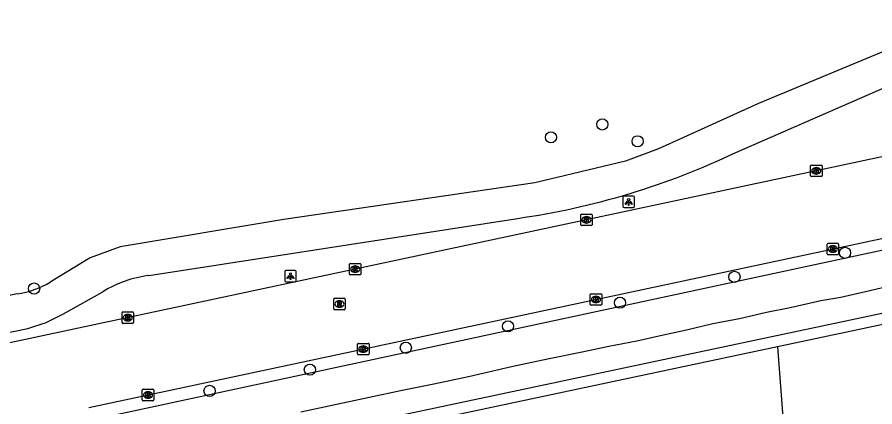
# Model space of a CAD drawing. Extents: x 160203 to 161526, y 379529 to 381797.
# Drawn here: x 160866.2 to 160941.4, y 380785.1 to 380819.2 of the extents above; entities that cross this region are included whole.
import ezdxf

# ---------------------------------------------------------------- set-up
doc = ezdxf.new("R2010")
doc.units = 0
for name, color, linetype in [('IMGEO_Boom', 7, 'Continuous'), ('IMGEO_Fietspad_open', 7, 'Continuous'), ('IMGEO_Groenvoorziening', 7, 'Continuous'), ('IMGEO_Haag', 7, 'Continuous'), ('IMGEO_Kolk', 7, 'Continuous'), ('IMGEO_Lichtpunt', 7, 'Continuous'), ('IMGEO_Rijbaan_lokaal_gesloten', 7, 'Continuous'), ('IMGEO_Rioolput', 7, 'Continuous'), ('IMGEO_Voetpad_open', 7, 'Continuous')]:
    doc.layers.add(name, color=color, linetype=linetype)

msp = doc.modelspace()

# ---------------------------------------------------------------- linework, layer by layer
at = {"layer": 'IMGEO_Boom'}
for centre in [(160917.487, 380809.778), (160912.986, 380808.653), (160920.578, 380808.307), (160938.751, 380798.539), (160929.062, 380796.438), (160867.715, 380795.41), (160919.032, 380794.171), (160909.229, 380792.108), (160900.275, 380790.226), (160891.868, 380788.309), (160883.079, 380786.454)]:
    msp.add_circle(centre, 0.489, dxfattribs=at)
at = {"layer": 'IMGEO_Fietspad_open'}
for points in [[(160981.147, 380819.173), (160950.184, 380817.435), (160945.017, 380816.889), (160942.809, 380816.444), (160931.168, 380811.62), (160922.422, 380807.645), (160919.528, 380806.566), (160911.568, 380804.662), (160889.594, 380801.47), (160875.251, 380799.066), (160872.634, 380798.093), (160869.122, 380795.967)], [(160929.177, 380807.333), (160943.694, 380813.646)], [(160978.27, 380806.464), (160976.415, 380806), (160968.598, 380804.459), (160872.747, 380783.9)], [(160877.753, 380796.551), (160910.065, 380801.559)], [(160891.08, 380784.626), (160893.936, 380785.223), (160899.941, 380786.518), (160902.733, 380787.077), (160905.767, 380787.724), (160909.537, 380788.575), (160912.825, 380789.273), (160915.719, 380789.87), (160918.068, 380790.378), (160920.518, 380790.848), (160922.447, 380791.267), (160924.847, 380791.8), (160927.182, 380792.346), (160929.518, 380792.803), (160931.879, 380793.349), (160933.936, 380793.755), (160936.639, 380794.352), (160938.378, 380794.657), (160940.549, 380795.165), (160943.393, 380795.825)], [(160866.227, 380794.936), (160843.264, 380790.068)], [(160853.58, 380789.135), (160867.157, 380791.921), (160868.768, 380792.449), (160870.215, 380793.181), (160873.746, 380795.137)]]:
    msp.add_lwpolyline(points, dxfattribs=at)
for centre, radius, start, end in [((160900.91, 380866.38), 65.464, 278.03913, 295.58146), ((160879.083, 380786.398), 10.24, 97.46264, 121.41145), ((160864.903, 380803.233), 8.402, 279.06475, 300.14006)]:
    msp.add_arc(centre, radius, start, end, dxfattribs=at)
at = {"layer": 'IMGEO_Groenvoorziening'}
msp.add_lwpolyline([(160932.839, 380790.308), (160933.337, 380783.757), (160912.004, 380766.626)], dxfattribs=at)
at = {"layer": 'IMGEO_Haag'}
for points in [[(160983.572, 380794.021), (160982.767, 380793.847), (160981.566, 380799.472), (160981.545, 380801.036), (160978.035, 380800.148), (160966.254, 380797.667), (160952.53, 380794.484), (160932.839, 380790.308)], [(160932.839, 380790.308), (160898.69, 380783.066), (160898.983, 380761.45)]]:
    msp.add_lwpolyline(points, dxfattribs=at)
at = {"layer": 'IMGEO_Kolk'}
for p, q in [((160935.733, 380805.294), (160935.733, 380806.146)), ((160935.808, 380806.22), (160936.66, 380806.22)), ((160936.221, 380806), (160936.246, 380806)), ((160936.734, 380806.146), (160936.734, 380805.294)), ((160936.66, 380805.22), (160935.808, 380805.22)), ((160936.244, 380805.44), (160936.219, 380805.44)), ((160915.594, 380801.001), (160915.594, 380801.853)), ((160915.669, 380801.927), (160916.521, 380801.927)), ((160916.082, 380801.707), (160916.107, 380801.707)), ((160916.595, 380801.853), (160916.595, 380801.001)), ((160916.521, 380800.927), (160915.669, 380800.927)), ((160916.105, 380801.147), (160916.08, 380801.147)), ((160937.18, 380798.448), (160937.18, 380799.3)), ((160937.255, 380799.374), (160938.107, 380799.374)), ((160937.668, 380799.154), (160937.693, 380799.154)), ((160938.181, 380799.3), (160938.181, 380798.448)), ((160938.107, 380798.374), (160937.255, 380798.374)), ((160937.691, 380798.594), (160937.666, 380798.594)), ((160895.331, 380796.682), (160895.331, 380797.534)), ((160895.406, 380797.608), (160896.258, 380797.608)), ((160895.819, 380797.388), (160895.844, 380797.388)), ((160896.332, 380797.534), (160896.332, 380796.682)), ((160896.258, 380796.608), (160895.406, 380796.608)), ((160895.842, 380796.828), (160895.817, 380796.828)), ((160916.433, 380794.027), (160916.433, 380794.879)), ((160916.508, 380794.953), (160917.36, 380794.953)), ((160916.921, 380794.733), (160916.946, 380794.733)), ((160917.434, 380794.879), (160917.434, 380794.027)), ((160917.36, 380793.953), (160916.508, 380793.953)), ((160916.944, 380794.173), (160916.919, 380794.173)), ((160875.413, 380792.437), (160875.413, 380793.289)), ((160875.488, 380793.363), (160876.34, 380793.363)), ((160875.901, 380793.143), (160875.926, 380793.143)), ((160876.414, 380793.289), (160876.414, 380792.437)), ((160876.34, 380792.363), (160875.488, 380792.363)), ((160875.924, 380792.583), (160875.899, 380792.583)), ((160896.048, 380789.683), (160896.048, 380790.535)), ((160896.123, 380790.609), (160896.975, 380790.609)), ((160896.536, 380790.389), (160896.561, 380790.389)), ((160897.049, 380790.535), (160897.049, 380789.683)), ((160896.975, 380789.609), (160896.123, 380789.609)), ((160896.559, 380789.829), (160896.534, 380789.829)), ((160877.191, 380785.665), (160877.191, 380786.517)), ((160877.266, 380786.591), (160878.118, 380786.591)), ((160877.679, 380786.371), (160877.704, 380786.371)), ((160878.192, 380786.517), (160878.192, 380785.665)), ((160877.702, 380785.811), (160877.677, 380785.811)), ((160878.118, 380785.591), (160877.266, 380785.591))]:
    msp.add_line(p, q, dxfattribs=at)
for points in [[(160935.733, 380805.294), (160935.733, 380806.146)], [(160935.808, 380806.22), (160936.66, 380806.22)], [(160936.054, 380805.92), (160936.177, 380805.92), (160936.177, 380805.769), (160936.307, 380805.92), (160936.471, 380805.92), (160936.325, 380805.769), (160936.478, 380805.52), (160936.326, 380805.52), (160936.241, 380805.684), (160936.177, 380805.617), (160936.177, 380805.52), (160936.054, 380805.52), (160936.054, 380805.92)], [(160936.734, 380806.146), (160936.734, 380805.294)], [(160936.66, 380805.22), (160935.808, 380805.22)], [(160915.594, 380801.001), (160915.594, 380801.853)], [(160915.669, 380801.927), (160916.521, 380801.927)], [(160915.915, 380801.627), (160916.038, 380801.627), (160916.038, 380801.476), (160916.168, 380801.627), (160916.332, 380801.627), (160916.186, 380801.476), (160916.339, 380801.227), (160916.187, 380801.227), (160916.102, 380801.391), (160916.038, 380801.324), (160916.038, 380801.227), (160915.915, 380801.227), (160915.915, 380801.627)], [(160916.595, 380801.853), (160916.595, 380801.001)], [(160916.521, 380800.927), (160915.669, 380800.927)], [(160937.18, 380798.448), (160937.18, 380799.3)], [(160937.255, 380799.374), (160938.107, 380799.374)], [(160938.181, 380799.3), (160938.181, 380798.448)], [(160938.107, 380798.374), (160937.255, 380798.374)], [(160937.501, 380799.074), (160937.624, 380799.074), (160937.624, 380798.923), (160937.754, 380799.074), (160937.918, 380799.074), (160937.772, 380798.923), (160937.925, 380798.674), (160937.773, 380798.674), (160937.688, 380798.838), (160937.624, 380798.771), (160937.624, 380798.674), (160937.501, 380798.674), (160937.501, 380799.074)], [(160895.331, 380796.682), (160895.331, 380797.534)], [(160895.406, 380797.608), (160896.258, 380797.608)], [(160895.652, 380797.308), (160895.775, 380797.308), (160895.775, 380797.157), (160895.905, 380797.308), (160896.069, 380797.308), (160895.923, 380797.157), (160896.076, 380796.908), (160895.924, 380796.908), (160895.839, 380797.072), (160895.775, 380797.005), (160895.775, 380796.908), (160895.652, 380796.908), (160895.652, 380797.308)], [(160896.332, 380797.534), (160896.332, 380796.682)], [(160896.258, 380796.608), (160895.406, 380796.608)], [(160916.433, 380794.027), (160916.433, 380794.879)], [(160916.508, 380794.953), (160917.36, 380794.953)], [(160916.754, 380794.653), (160916.877, 380794.653), (160916.877, 380794.502), (160917.007, 380794.653), (160917.171, 380794.653), (160917.025, 380794.502), (160917.178, 380794.253), (160917.026, 380794.253), (160916.941, 380794.417), (160916.877, 380794.35), (160916.877, 380794.253), (160916.754, 380794.253), (160916.754, 380794.653)], [(160917.434, 380794.879), (160917.434, 380794.027)], [(160917.36, 380793.953), (160916.508, 380793.953)], [(160875.413, 380792.437), (160875.413, 380793.289)], [(160875.488, 380793.363), (160876.34, 380793.363)], [(160876.414, 380793.289), (160876.414, 380792.437)], [(160876.34, 380792.363), (160875.488, 380792.363)], [(160875.734, 380793.063), (160875.857, 380793.063), (160875.857, 380792.912), (160875.987, 380793.063), (160876.151, 380793.063), (160876.005, 380792.912), (160876.158, 380792.663), (160876.006, 380792.663), (160875.921, 380792.827), (160875.857, 380792.76), (160875.857, 380792.663), (160875.734, 380792.663), (160875.734, 380793.063)], [(160896.048, 380789.683), (160896.048, 380790.535)], [(160896.123, 380790.609), (160896.975, 380790.609)], [(160896.369, 380790.309), (160896.492, 380790.309), (160896.492, 380790.158), (160896.622, 380790.309), (160896.786, 380790.309), (160896.64, 380790.158), (160896.793, 380789.909), (160896.641, 380789.909), (160896.556, 380790.073), (160896.492, 380790.006), (160896.492, 380789.909), (160896.369, 380789.909), (160896.369, 380790.309)], [(160897.049, 380790.535), (160897.049, 380789.683)], [(160896.975, 380789.609), (160896.123, 380789.609)], [(160877.191, 380785.665), (160877.191, 380786.517)], [(160877.266, 380786.591), (160878.118, 380786.591)], [(160878.192, 380786.517), (160878.192, 380785.665)], [(160877.512, 380786.291), (160877.635, 380786.291), (160877.635, 380786.14), (160877.765, 380786.291), (160877.929, 380786.291), (160877.783, 380786.14), (160877.936, 380785.891), (160877.784, 380785.891), (160877.699, 380786.055), (160877.635, 380785.988), (160877.635, 380785.891), (160877.512, 380785.891), (160877.512, 380786.291)], [(160878.118, 380785.591), (160877.266, 380785.591)]]:
    msp.add_lwpolyline(points, dxfattribs=at)
for centre, start, end in [((160935.81, 380806.144), 91.55205, 178.44795), ((160935.81, 380806.144), 91.55205, 178.44795), ((160936.658, 380806.144), 1.55205, 88.44795), ((160936.658, 380806.144), 1.55205, 88.44795), ((160935.81, 380805.296), 181.55205, 268.44795), ((160935.81, 380805.296), 181.55205, 268.44795), ((160936.658, 380805.296), 271.55205, 358.44795), ((160936.658, 380805.296), 271.55205, 358.44795), ((160915.671, 380801.851), 91.55205, 178.44795), ((160915.671, 380801.851), 91.55205, 178.44795), ((160916.519, 380801.851), 1.55205, 88.44795), ((160916.519, 380801.851), 1.55205, 88.44795), ((160915.671, 380801.003), 181.55205, 268.44795), ((160915.671, 380801.003), 181.55205, 268.44795), ((160916.519, 380801.003), 271.55205, 358.44795), ((160916.519, 380801.003), 271.55205, 358.44795), ((160937.257, 380799.298), 91.55205, 178.44795), ((160937.257, 380799.298), 91.55205, 178.44795), ((160938.105, 380799.298), 1.55205, 88.44795), ((160938.105, 380799.298), 1.55205, 88.44795), ((160937.257, 380798.45), 181.55205, 268.44795), ((160937.257, 380798.45), 181.55205, 268.44795), ((160938.105, 380798.45), 271.55205, 358.44795), ((160938.105, 380798.45), 271.55205, 358.44795), ((160895.408, 380797.532), 91.55205, 178.44795), ((160895.408, 380797.532), 91.55205, 178.44795), ((160896.256, 380797.532), 1.55205, 88.44795), ((160896.256, 380797.532), 1.55205, 88.44795), ((160895.408, 380796.684), 181.55205, 268.44795), ((160895.408, 380796.684), 181.55205, 268.44795), ((160896.256, 380796.684), 271.55205, 358.44795), ((160896.256, 380796.684), 271.55205, 358.44795), ((160916.51, 380794.877), 91.55205, 178.44795), ((160916.51, 380794.877), 91.55205, 178.44795), ((160917.358, 380794.877), 1.55205, 88.44795), ((160917.358, 380794.877), 1.55205, 88.44795), ((160916.51, 380794.029), 181.55205, 268.44795), ((160916.51, 380794.029), 181.55205, 268.44795), ((160917.358, 380794.029), 271.55205, 358.44795), ((160917.358, 380794.029), 271.55205, 358.44795), ((160875.49, 380793.287), 91.55205, 178.44795), ((160875.49, 380793.287), 91.55205, 178.44795), ((160876.338, 380793.287), 1.55205, 88.44795), ((160876.338, 380793.287), 1.55205, 88.44795), ((160875.49, 380792.439), 181.55205, 268.44795), ((160875.49, 380792.439), 181.55205, 268.44795), ((160876.338, 380792.439), 271.55205, 358.44795), ((160876.338, 380792.439), 271.55205, 358.44795), ((160896.125, 380790.533), 91.55205, 178.44795), ((160896.125, 380790.533), 91.55205, 178.44795), ((160896.973, 380790.533), 1.55205, 88.44795), ((160896.973, 380790.533), 1.55205, 88.44795), ((160896.125, 380789.685), 181.55205, 268.44795), ((160896.125, 380789.685), 181.55205, 268.44795), ((160896.973, 380789.685), 271.55205, 358.44795), ((160896.973, 380789.685), 271.55205, 358.44795), ((160877.268, 380786.515), 91.55205, 178.44795), ((160877.268, 380786.515), 91.55205, 178.44795), ((160878.116, 380786.515), 1.55205, 88.44795), ((160878.116, 380786.515), 1.55205, 88.44795), ((160877.268, 380785.667), 181.55205, 268.44795), ((160877.268, 380785.667), 181.55205, 268.44795), ((160878.116, 380785.667), 271.55205, 358.44795), ((160878.116, 380785.667), 271.55205, 358.44795)]:
    msp.add_arc(centre, 0.0765, start, end, dxfattribs=at)
for centre, major_axis, ratio, start_param, end_param in [((160936.22, 380805.72), (-0.387, 0.002), 0.722429, 4.712389, 7.853982), ((160936.245, 380805.72), (-0.39, 0.002), 0.717154, 1.570796, 4.712389), ((160916.081, 380801.427), (-0.387, 0.002), 0.722429, 4.712389, 7.853982), ((160916.106, 380801.427), (-0.39, 0.002), 0.717154, 1.570796, 4.712389), ((160937.667, 380798.874), (-0.387, 0.002), 0.722429, 4.712389, 7.853982), ((160937.692, 380798.874), (-0.39, 0.002), 0.717154, 1.570796, 4.712389), ((160895.818, 380797.108), (-0.387, 0.002), 0.722429, 4.712389, 7.853982), ((160895.843, 380797.108), (-0.39, 0.002), 0.717154, 1.570796, 4.712389), ((160916.92, 380794.453), (-0.387, 0.002), 0.722429, 4.712389, 7.853982), ((160916.945, 380794.453), (-0.39, 0.002), 0.717154, 1.570796, 4.712389), ((160875.9, 380792.863), (-0.387, 0.002), 0.722429, 4.712389, 7.853982), ((160875.925, 380792.863), (-0.39, 0.002), 0.717154, 1.570796, 4.712389), ((160896.535, 380790.109), (-0.387, 0.002), 0.722429, 4.712389, 7.853982), ((160896.56, 380790.109), (-0.39, 0.002), 0.717154, 1.570796, 4.712389), ((160877.678, 380786.091), (-0.387, 0.002), 0.722429, 4.712389, 7.853982), ((160877.703, 380786.091), (-0.39, 0.002), 0.717154, 1.570796, 4.712389)]:
    msp.add_ellipse(centre, major_axis=major_axis, ratio=ratio, start_param=start_param, end_param=end_param, dxfattribs=at)
at = {"layer": 'IMGEO_Lichtpunt'}
for p, q in [((160919.297, 380803.4), (160919.297, 380802.593)), ((160919.297, 380803.4), (160919.297, 380802.593)), ((160920.199, 380803.495), (160919.391, 380803.495)), ((160920.199, 380803.495), (160919.391, 380803.495)), ((160920.293, 380802.593), (160920.293, 380803.4)), ((160920.293, 380802.593), (160920.293, 380803.4)), ((160919.391, 380802.499), (160920.199, 380802.499)), ((160919.391, 380802.499), (160920.199, 380802.499)), ((160889.673, 380796.905), (160889.673, 380796.098)), ((160889.673, 380796.905), (160889.673, 380796.098)), ((160890.575, 380797), (160889.767, 380797)), ((160890.575, 380797), (160889.767, 380797)), ((160890.669, 380796.098), (160890.669, 380796.905)), ((160890.669, 380796.098), (160890.669, 380796.905)), ((160889.767, 380796.004), (160890.575, 380796.004)), ((160889.767, 380796.004), (160890.575, 380796.004))]:
    msp.add_line(p, q, dxfattribs=at)
for points in [[(160919.671, 380803.064), (160919.71, 380803.036), (160919.522, 380802.774), (160919.484, 380802.801), (160919.671, 380803.064)], [(160919.773, 380803.016), (160919.82, 380803.016), (160919.82, 380802.694), (160919.773, 380802.694), (160919.773, 380803.016)], [(160919.883, 380803.036), (160919.921, 380803.063), (160920.108, 380802.801), (160920.069, 380802.773), (160919.883, 380803.036)], [(160890.047, 380796.569), (160890.086, 380796.541), (160889.898, 380796.279), (160889.86, 380796.306), (160890.047, 380796.569)], [(160890.149, 380796.521), (160890.196, 380796.521), (160890.196, 380796.199), (160890.149, 380796.199), (160890.149, 380796.521)], [(160890.259, 380796.541), (160890.297, 380796.568), (160890.484, 380796.306), (160890.445, 380796.278), (160890.259, 380796.541)]]:
    msp.add_lwpolyline(points, dxfattribs=at)
for centre in [(160919.796, 380803.198), (160890.172, 380796.703)]:
    msp.add_circle(centre, 0.0994, dxfattribs=at)
for centre, start, end in [((160919.391, 380803.4), 90, 180), ((160919.391, 380803.4), 90, 180), ((160920.199, 380803.4), 0, 90), ((160920.199, 380803.4), 0, 90), ((160919.391, 380802.593), 180, 270), ((160919.391, 380802.593), 180, 270), ((160920.199, 380802.593), 270, 0), ((160920.199, 380802.593), 270, 360), ((160889.767, 380796.905), 90, 180), ((160889.767, 380796.905), 90, 180), ((160890.575, 380796.905), 0, 90), ((160890.575, 380796.905), 0, 90), ((160889.767, 380796.098), 180, 270), ((160889.767, 380796.098), 180, 270), ((160890.575, 380796.098), 270, 0), ((160890.575, 380796.098), 270, 360)]:
    msp.add_arc(centre, 0.0946, start, end, dxfattribs=at)
at = {"layer": 'IMGEO_Rijbaan_lokaal_gesloten'}
for points in [[(160973.459, 380813.577), (160967.844, 380812.403), (160962.393, 380811.294), (160868.994, 380791.387), (160853.823, 380788.153)], [(160872.514, 380784.988), (160967.738, 380805.281), (160972.81, 380806.33), (160978.03, 380807.467)]]:
    msp.add_lwpolyline(points, dxfattribs=at)
at = {"layer": 'IMGEO_Rioolput'}
for p, q in [((160893.959, 380793.632), (160893.959, 380794.484)), ((160894.034, 380794.558), (160894.886, 380794.558)), ((160894.447, 380794.338), (160894.472, 380794.338)), ((160894.96, 380794.484), (160894.96, 380793.632)), ((160894.886, 380793.558), (160894.034, 380793.558)), ((160894.47, 380793.778), (160894.445, 380793.778))]:
    msp.add_line(p, q, dxfattribs=at)
for points in [[(160893.959, 380793.632), (160893.959, 380794.484)], [(160894.034, 380794.558), (160894.886, 380794.558)], [(160894.548, 380794.256), (160894.296, 380794.258), (160894.296, 380793.858)], [(160894.296, 380793.858), (160894.42, 380793.858), (160894.42, 380794.02), (160894.431, 380794.02)], [(160894.474, 380794.177), (160894.42, 380794.177), (160894.42, 380794.096)], [(160894.42, 380794.096), (160894.472, 380794.096)], [(160894.478, 380793.991), (160894.549, 380793.858), (160894.689, 380793.858), (160894.624, 380793.984)], [(160894.96, 380794.484), (160894.96, 380793.632)], [(160894.886, 380793.558), (160894.034, 380793.558)]]:
    msp.add_lwpolyline(points, dxfattribs=at)
for centre, radius, start, end in [((160894.036, 380794.482), 0.0765, 91.55205, 178.44795), ((160894.036, 380794.482), 0.0765, 91.55205, 178.44795), ((160894.43, 380793.967), 0.0533, 26.02933, 88.69889), ((160894.456, 380794.285), 0.19, 274.7715, 282.96867), ((160894.48, 380794.081), 0.0964, 77.00612, 93.18647), ((160894.494, 380794.138), 0.0378, 276.66336, 79.67722), ((160894.547, 380794.146), 0.109, 350.36119, 89.41601), ((160894.545, 380794.146), 0.112, 277.58423, 350.98172), ((160894.529, 380793.931), 0.108, 29.51342, 73.79051), ((160894.884, 380794.482), 0.0765, 1.55205, 88.44795), ((160894.884, 380794.482), 0.0765, 1.55205, 88.44795), ((160894.036, 380793.634), 0.0765, 181.55205, 268.44795), ((160894.036, 380793.634), 0.0765, 181.55205, 268.44795), ((160894.884, 380793.634), 0.0765, 271.55205, 358.44795), ((160894.884, 380793.634), 0.0765, 271.55205, 358.44795)]:
    msp.add_arc(centre, radius, start, end, dxfattribs=at)
for centre, major_axis, ratio, start_param, end_param in [((160894.446, 380794.058), (-0.387, 0.002), 0.722429, 4.712389, 7.853982), ((160894.471, 380794.058), (-0.39, 0.002), 0.717154, 1.570796, 4.712389)]:
    msp.add_ellipse(centre, major_axis=major_axis, ratio=ratio, start_param=start_param, end_param=end_param, dxfattribs=at)
at = {"layer": 'IMGEO_Voetpad_open'}
msp.add_lwpolyline([(160897.464, 380783.841), (160921.845, 380789.002), (160981.979, 380801.73), (160983.572, 380794.021)], dxfattribs=at)

doc.saveas('drawing.dxf')
